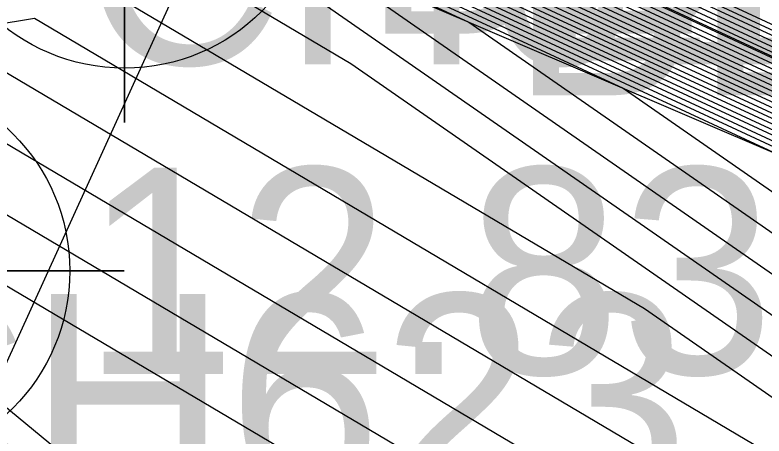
# Model space of a CAD drawing. Extents: x 2531902 to 2533249, y 715219 to 716099.
# Drawn here: x 2532864.23 to 2532873.29, y 715647.02 to 715652.11 of the extents above; entities that cross this region are included whole.
import ezdxf

# ---------------------------------------------------------------- set-up
doc = ezdxf.new("R2010")
doc.units = 0
for name, color, linetype in [('DTM Contours Major', 7, 'Continuous'), ('DTM Contours Minor', 7, 'Continuous'), ('Exist DTM Breakline Cogo Comment', 7, 'Continuous'), ('Exist DTM Breakline Underwater', 7, 'Continuous'), ('Exist DTM Breakline Underwater Cogo Point CELL', 7, 'Continuous'), ('Exist DTM Drainline Cogo Number', 7, 'Continuous'), ('Exist DTM Regular Point Underwater CELL', 7, 'Continuous'), ('Exist DTM Regular Point Underwater Cogo Elevation', 7, 'Continuous'), ('Exist DTM Regular Point Underwater Cogo Number', 7, 'Continuous'), ('Exist Hydro Stream or Body of Water', 7, 'Continuous'), ('Exist Structure Major Bridge WW Cogo Comment', 7, 'Continuous'), ('Exist Structure Major Deck Tunnel Box Culvert', 7, 'Continuous')]:
    doc.layers.add(name, color=color, linetype=linetype)

msp = doc.modelspace()

# ---------------------------------------------------------------- linework, layer by layer
at = {"layer": 'DTM Contours Major'}
for points in [[(2532855.348, 715662.0747), (2532859.5043, 715662.1836), (2532859.5137, 715662.0773), (2532859.4977, 715662.0575), (2532860.1784, 715661.4592), (2532860.1582, 715661.2633), (2532865.2307, 715655.4643), (2532865.4234, 715655.3946), (2532866.6251, 715654.9593), (2532867.8213, 715654.6364), (2532867.9619, 715654.5685), (2532870.3119, 715653.1743), (2532870.3641, 715653.1491), (2532870.7414, 715652.9668), (2532882.7923, 715647.3658)], [(2532789.6277, 715644.057), (2532793.8393, 715645.2696), (2532805.6804, 715647.6195), (2532808.6079, 715648.4437), (2532808.8281, 715648.5057), (2532821.0978, 715651.2239), (2532826.1386, 715653.1449), (2532828.6486, 715654.1014), (2532844.8666, 715656.3113), (2532846.6142, 715656.5382), (2532851.4505, 715657.1659), (2532860.6863, 715660.3852), (2532865.3013, 715655.1093), (2532866.3955, 715654.7129), (2532867.4848, 715654.4189), (2532869.6244, 715653.1495), (2532880.5916, 715648.0522), (2532883.2727, 715646.8061)], [(2532786.7831, 715639.5989), (2532788.1858, 715640.1067), (2532799.5682, 715643.384), (2532804.2041, 715644.304), (2532811.6353, 715646.3961), (2532811.7271, 715646.4219), (2532816.8446, 715647.5556), (2532829.6406, 715652.4321), (2532831.2836, 715653.0581), (2532841.8993, 715654.5047), (2532843.0432, 715654.6532), (2532855.32, 715656.2468), (2532862.0227, 715658.583), (2532865.3718, 715654.7542), (2532866.1659, 715654.4666), (2532866.9564, 715654.2532), (2532868.5092, 715653.3319), (2532876.4683, 715649.6328), (2532880.7762, 715647.6306)], [(2532935.3176, 715616.3172), (2532930.0827, 715618.0274), (2532927.6375, 715618.8723), (2532926.2537, 715619.6241), (2532908.7337, 715630.0977), (2532908.1474, 715630.4481), (2532906.8964, 715631.0438), (2532905.3404, 715631.9663), (2532903.2594, 715633.2486), (2532888.565, 715641.3132), (2532886.3941, 715643.4201), (2532885.4621, 715644.0742), (2532880.9335, 715647.2216), (2532872.345, 715651.2133), (2532867.394, 715653.5144), (2532866.4281, 715654.0874), (2532865.9364, 715654.2202), (2532865.4424, 715654.3991), (2532863.359, 715656.7809), (2532859.1896, 715655.3276), (2532846.8051, 715653.72)], [(2532855.566, 715634.305), (2532855.1579, 715634.4394), (2532837.1798, 715635.5591), (2532830.4477, 715637.3638), (2532826.6697, 715640.9272), (2532836.5144, 715650.6335), (2532837.1349, 715650.8096), (2532837.4883, 715650.9861), (2532840.3745, 715651.4638), (2532863.0592, 715654.4084), (2532864.6954, 715654.9787), (2532865.5129, 715654.044), (2532865.7068, 715653.9738), (2532865.8998, 715653.9217), (2532866.2788, 715653.6969), (2532868.2217, 715652.7938), (2532871.5921, 715651.2274), (2532884.7681, 715642.07), (2532887.2259, 715640.3451)], [(2532856.9966, 715637.752), (2532843.6335, 715642.1542), (2532838.9499, 715642.4459), (2532837.1961, 715642.9161), (2532836.2118, 715643.8444), (2532838.7765, 715646.3731), (2532845.3018, 715648.2244), (2532849.0173, 715650.0799), (2532864.8622, 715652.7028), (2532871.8489, 715648.5624), (2532884.0741, 715640.0659), (2532885.362, 715639.162), (2532893.9853, 715631.3499), (2532888.3305, 715628.8192), (2532883.327, 715629.5558)], [(2532876.0244, 715640.3103), (2532869.7178, 715645.5199), (2532862.8958, 715649.5627), (2532860.5463, 715649.1738), (2532853.4686, 715645.6392), (2532849.888, 715644.6233)]]:
    msp.add_lwpolyline(points, dxfattribs=at)
at = {"layer": 'DTM Contours Minor'}
for points in [[(2532864.4522, 715683.2715), (2532852.7705, 715663.0273), (2532860.3381, 715663.2254), (2532860.4476, 715661.9919), (2532860.2615, 715661.7627), (2532860.7968, 715661.2922), (2532860.7421, 715660.7605), (2532865.1884, 715655.6774), (2532865.7113, 715655.488), (2532866.7628, 715655.1071), (2532867.8096, 715654.8246), (2532868.191, 715654.6404), (2532870.2479, 715653.4201), (2532870.3895, 715653.3516), (2532871.4135, 715652.8568), (2532881.9704, 715647.9503)], [(2532864.5111, 715682.5515), (2532853.4514, 715663.3851), (2532860.616, 715663.5727), (2532860.7589, 715661.9635), (2532860.5162, 715661.6644), (2532861.0029, 715661.2365), (2532860.9367, 715660.5929), (2532865.1743, 715655.7484), (2532865.8073, 715655.5191), (2532866.8088, 715655.1564), (2532867.8056, 715654.8873), (2532868.2673, 715654.6643), (2532870.2265, 715653.502), (2532870.398, 715653.4191), (2532871.6376, 715652.8201), (2532881.6964, 715648.1451)], [(2532829.3591, 715656.4468), (2532845.1961, 715658.6889), (2532845.4714, 715660.8009), (2532845.6526, 715665.0102), (2532847.9255, 715670.1646), (2532852.3926, 715674.3444), (2532862.9253, 715681.5964), (2532862.1318, 715680.0723), (2532852.0897, 715662.6694), (2532860.0601, 715662.8781), (2532860.1363, 715662.0204), (2532860.0069, 715661.8609), (2532860.5907, 715661.3478), (2532860.5475, 715660.9281), (2532865.2025, 715655.6064), (2532865.6154, 715655.4568), (2532866.7169, 715655.0579), (2532867.8135, 715654.7618), (2532868.1146, 715654.6164), (2532870.2692, 715653.3381), (2532870.3811, 715653.2841), (2532871.1895, 715652.8934), (2532882.2443, 715647.7555)], [(2532826.9898, 715655.6556), (2532846.3531, 715658.397), (2532846.6897, 715660.9792), (2532846.8189, 715663.9807), (2532849.5607, 715670.1985), (2532852.8461, 715673.2726), (2532860.5923, 715678.6061), (2532858.5695, 715674.7208), (2532851.4089, 715662.3116), (2532859.7822, 715662.5309), (2532859.825, 715662.0488), (2532859.7523, 715661.9592), (2532860.3846, 715661.4035), (2532860.3529, 715661.0957), (2532865.2166, 715655.5353), (2532865.5194, 715655.4257), (2532866.671, 715655.0086), (2532867.8174, 715654.6991), (2532868.0382, 715654.5925), (2532870.2906, 715653.2562), (2532870.3726, 715653.2166), (2532870.9654, 715652.9301), (2532882.5183, 715647.5606)], [(2532855.9263, 715672.6254), (2532851.4448, 715664.0179), (2532850.0473, 715661.5959), (2532853.6344, 715661.6899), (2532854.2984, 715659.973), (2532859.6172, 715661.8269), (2532859.9723, 715661.5148), (2532859.9636, 715661.4309), (2532865.2448, 715655.3933), (2532865.3274, 715655.3634), (2532866.5792, 715654.91), (2532867.8253, 715654.5736), (2532867.8855, 715654.5446), (2532870.3333, 715653.0923), (2532870.3556, 715653.0815), (2532870.5173, 715653.0034), (2532883.0663, 715647.171)], [(2532827.0676, 715654.7273), (2532846.647, 715657.3953), (2532848.7567, 715657.6691), (2532849.1287, 715657.7174), (2532859.8845, 715661.4664), (2532865.2589, 715655.3223), (2532866.5333, 715654.8608), (2532867.8018, 715654.5183), (2532870.2935, 715653.04), (2532883.0656, 715647.1039), (2532883.3318, 715646.9802), (2532884.8537, 715646.3424), (2532885.8803, 715645.747), (2532886.5222, 715645.4187), (2532889.6021, 715644.0925), (2532889.7062, 715644.0477), (2532889.9515, 715644.1135), (2532891.4405, 715643.9665), (2532891.6864, 715643.8181), (2532896.1558, 715641.0642), (2532896.6626, 715640.7519), (2532907.0749, 715634.5784)], [(2532827.5946, 715654.5187), (2532846.0535, 715657.034), (2532848.0425, 715657.2922), (2532849.9027, 715657.5336), (2532860.1518, 715661.106), (2532865.2731, 715655.2513), (2532866.4874, 715654.8115), (2532867.6961, 715654.4852), (2532870.0705, 715653.0765), (2532882.2409, 715647.42), (2532883.572, 715646.8014), (2532884.9473, 715646.225), (2532885.8751, 715645.6869), (2532886.4551, 715645.3903), (2532889.2383, 715644.1919), (2532889.7587, 715643.9678), (2532889.9503, 715644.0191), (2532891.1133, 715643.9044), (2532891.3054, 715643.7885), (2532894.796, 715641.6376), (2532897.3301, 715640.076), (2532907.0611, 715634.3065)], [(2532828.1216, 715654.31), (2532845.4601, 715656.6726), (2532847.3283, 715656.9152), (2532850.6766, 715657.3498), (2532860.419, 715660.7456), (2532865.2872, 715655.1803), (2532866.4414, 715654.7622), (2532867.5905, 715654.452), (2532869.8475, 715653.113), (2532881.4163, 715647.7361), (2532883.8122, 715646.6226), (2532885.0409, 715646.1076), (2532885.8698, 715645.6269), (2532886.388, 715645.3619), (2532888.8745, 715644.2912), (2532889.8113, 715643.8878), (2532889.9492, 715643.9248), (2532890.786, 715643.8422), (2532890.9243, 715643.7588), (2532893.4362, 715642.211), (2532897.9977, 715639.4002), (2532907.0474, 715634.0346)], [(2532829.1756, 715653.8927), (2532844.2731, 715655.95), (2532845.9, 715656.1612), (2532852.2244, 715656.9821), (2532860.9536, 715660.0247), (2532865.3154, 715655.0382), (2532866.3496, 715654.6637), (2532867.3791, 715654.3857), (2532869.4014, 715653.186), (2532879.767, 715648.3683), (2532884.2927, 715646.2649), (2532885.2282, 715645.8729), (2532885.8593, 715645.5069), (2532886.2538, 715645.3051), (2532888.147, 715644.4899), (2532889.9164, 715643.728), (2532889.9469, 715643.7361), (2532890.1316, 715643.7179), (2532890.1621, 715643.6995), (2532890.7165, 715643.3579), (2532899.3327, 715638.0486), (2532907.0199, 715633.4908)], [(2532829.7026, 715653.6841), (2532843.6797, 715655.5887), (2532845.1858, 715655.7842), (2532852.9983, 715656.7983), (2532861.2208, 715659.6643), (2532865.3295, 715654.9672), (2532866.3037, 715654.6144), (2532867.2735, 715654.3526), (2532869.1783, 715653.2225), (2532878.9423, 715648.6845), (2532884.5329, 715646.0861), (2532885.3218, 715645.7555), (2532885.854, 715645.4468), (2532886.1867, 715645.2767), (2532887.7832, 715644.5892), (2532889.639, 715643.7901), (2532889.8752, 715643.5609), (2532890.6305, 715643.1464), (2532900.0002, 715637.3728), (2532907.0062, 715633.219)], [(2532830.2296, 715653.4754), (2532843.0862, 715655.2273), (2532844.4716, 715655.4072), (2532853.7722, 715656.6144), (2532861.4881, 715659.3039), (2532865.3436, 715654.8962), (2532866.2578, 715654.5651), (2532867.1678, 715654.3194), (2532868.9553, 715653.259), (2532878.1176, 715649.0006), (2532884.7731, 715645.9073), (2532885.4154, 715645.6381), (2532885.8487, 715645.3868), (2532886.1196, 715645.2483), (2532887.4195, 715644.6885), (2532888.9304, 715644.038), (2532889.7114, 715643.2799), (2532892.2091, 715641.9091), (2532900.6677, 715636.697)], [(2532842.4928, 715654.866), (2532843.7574, 715655.0302), (2532854.5461, 715656.4306), (2532861.7554, 715658.9434), (2532865.3577, 715654.8252), (2532866.2119, 715654.5158), (2532867.0621, 715654.2863), (2532868.7323, 715653.2955), (2532877.293, 715649.3167), (2532885.0133, 715645.7285), (2532885.509, 715645.5207), (2532885.8434, 715645.3268), (2532886.0525, 715645.2199), (2532887.0557, 715644.7879), (2532888.2218, 715644.2858), (2532889.5476, 715642.999), (2532893.7878, 715640.6719), (2532901.3353, 715636.0212)], [(2532842.329, 715654.2762), (2532856.094, 715656.0629), (2532862.2899, 715658.2226), (2532865.3859, 715654.6832), (2532866.12, 715654.4173), (2532866.8508, 715654.22), (2532868.2862, 715653.3684), (2532875.6437, 715649.9489), (2532885.4937, 715645.3708), (2532885.6963, 715645.286), (2532885.8329, 715645.2067), (2532885.9183, 715645.163), (2532886.3281, 715644.9866), (2532886.8046, 715644.7814), (2532889.2201, 715642.4371), (2532896.945, 715638.1975), (2532902.6703, 715634.6696)], [(2532841.6148, 715653.8992), (2532856.8679, 715655.8791), (2532862.5572, 715657.8621), (2532865.4, 715654.6122), (2532866.0741, 715654.368), (2532866.7451, 715654.1869), (2532868.0631, 715653.4049), (2532874.819, 715650.265), (2532885.734, 715645.192), (2532885.7899, 715645.1686), (2532885.8276, 715645.1467), (2532885.8512, 715645.1346), (2532885.9644, 715645.0859), (2532886.0959, 715645.0293), (2532889.0563, 715642.1561), (2532898.5236, 715636.9603), (2532903.3378, 715633.9938)], [(2532900.1022, 715635.723), (2532888.8925, 715641.8751), (2532885.9599, 715644.7214), (2532885.7397, 715644.8759), (2532884.6701, 715645.6193), (2532873.9944, 715650.5811), (2532867.8401, 715653.4414), (2532866.6394, 715654.1537), (2532866.0282, 715654.3187), (2532865.4142, 715654.5411), (2532862.8245, 715657.5017), (2532857.6418, 715655.6952), (2532840.9006, 715653.5222), (2532840.1189, 715653.4207), (2532832.8646, 715652.4322), (2532831.7418, 715652.0044), (2532814.2926, 715645.3547), (2532813.4666, 715645.1717), (2532813.4517, 715645.1675), (2532803.3183, 715642.3147), (2532803.0056, 715642.2526), (2532802.2378, 715642.0316), (2532782.0867, 715634.737)], [(2532901.6808, 715634.4858), (2532888.7287, 715641.5942), (2532886.177, 715644.0708), (2532885.6009, 715644.475), (2532882.8018, 715646.4205), (2532873.1697, 715650.8972), (2532867.617, 715653.4779), (2532866.5338, 715654.1206), (2532865.9823, 715654.2695), (2532865.4283, 715654.4701), (2532863.0917, 715657.1413), (2532858.4157, 715655.5114), (2532840.1864, 715653.1452), (2532839.5255, 715653.0594), (2532833.3916, 715652.2236), (2532832.4422, 715651.8618), (2532815.4117, 715645.3716), (2532814.8004, 715642.7346), (2532809.5683, 715640.2335), (2532811.2221, 715636.8574)], [(2532904.8381, 715632.0114), (2532888.4012, 715641.0323), (2532886.6112, 715642.7695), (2532885.3233, 715643.6734), (2532879.0652, 715648.0228), (2532871.5204, 715651.5294), (2532867.171, 715653.5509), (2532866.3224, 715654.0543), (2532865.8904, 715654.1709), (2532865.4565, 715654.3281), (2532863.6263, 715656.4204), (2532859.9635, 715655.1437), (2532838.7581, 715652.3912), (2532838.3386, 715652.3367), (2532834.4455, 715651.8063), (2532833.8431, 715651.5766), (2532823.0343, 715647.4576), (2532821.5554, 715641.0775), (2532819.036, 715638.5935), (2532825.049, 715632.9221)], [(2532906.4167, 715630.7742), (2532888.2374, 715640.7513), (2532886.8283, 715642.1189), (2532885.1845, 715643.2725), (2532877.1969, 715648.8239), (2532870.6957, 715651.8455), (2532866.9479, 715653.5874), (2532866.2168, 715654.0212), (2532865.8445, 715654.1217), (2532865.4706, 715654.2571), (2532863.8935, 715656.06), (2532860.7374, 715654.9599), (2532838.0439, 715652.0142), (2532837.7451, 715651.9754), (2532834.9725, 715651.5976), (2532834.5435, 715651.4341), (2532826.8456, 715648.5005), (2532825.7924, 715643.9567), (2532820.9444, 715639.1769), (2532826.3987, 715634.0325)], [(2532902.833, 715632.3701), (2532888.0736, 715640.4704), (2532887.0454, 715641.4683), (2532885.0457, 715642.8717), (2532875.3287, 715649.6251), (2532869.8711, 715652.1616), (2532866.7249, 715653.6239), (2532866.1111, 715653.988), (2532865.7986, 715654.0724), (2532865.4847, 715654.1861), (2532864.1608, 715655.6996), (2532861.5113, 715654.7761), (2532837.3297, 715651.6372), (2532837.1517, 715651.6141), (2532835.4995, 715651.389), (2532835.2439, 715651.2915), (2532830.6568, 715649.5435), (2532830.0293, 715646.8359), (2532822.8529, 715639.7603), (2532827.7484, 715635.1429)], [(2532884.9069, 715642.4709), (2532873.4604, 715650.4262), (2532869.0464, 715652.4777), (2532866.5018, 715653.6604), (2532866.0054, 715653.9549), (2532865.7527, 715654.0231), (2532865.4988, 715654.1151), (2532864.4281, 715655.3391), (2532862.2852, 715654.5922), (2532836.6155, 715651.2602), (2532836.5582, 715651.2527), (2532836.0265, 715651.1803), (2532835.9443, 715651.1489), (2532834.4681, 715650.5864), (2532834.2662, 715649.7151), (2532824.7613, 715640.3438), (2532829.098, 715636.2534)], [(2532852.853, 715635.9824), (2532837.5338, 715636.9365), (2532831.7974, 715638.4743), (2532828.5781, 715641.5106), (2532836.9668, 715649.7814), (2532838.7683, 715650.2926), (2532839.7941, 715650.8048), (2532848.1726, 715652.1918), (2532863.8331, 715654.2246), (2532864.9626, 715654.6183), (2532865.527, 715653.973), (2532865.6609, 715653.9246), (2532865.7941, 715653.8886), (2532866.0558, 715653.7333), (2532867.3971, 715653.1099), (2532869.7238, 715652.0285), (2532884.6293, 715641.6692), (2532887.4729, 715639.6735), (2532893.8197, 715633.9238)], [(2532856.1382, 715635.6838), (2532850.5481, 715637.5253), (2532837.8878, 715638.3138), (2532833.147, 715639.5847), (2532830.4865, 715642.0941), (2532837.4192, 715648.9293), (2532840.4017, 715649.7755), (2532842.0999, 715650.6236), (2532855.9707, 715652.9197), (2532864.607, 715654.0407), (2532865.2299, 715654.2578), (2532865.5412, 715653.902), (2532865.615, 715653.8753), (2532865.6884, 715653.8554), (2532865.8327, 715653.7698), (2532866.5724, 715653.426), (2532867.8556, 715652.8297), (2532884.4905, 715641.2684), (2532886.9452, 715639.5456), (2532903.3807, 715624.6564), (2532902.6218, 715624.3168), (2532878.4062, 715627.8818), (2532862.8026, 715633.42), (2532856.1382, 715635.6838)], [(2532856.4243, 715636.3732), (2532848.2433, 715639.0683), (2532838.2418, 715639.6912), (2532834.4967, 715640.6952), (2532832.395, 715642.6775), (2532837.8717, 715648.0772), (2532842.035, 715649.2585), (2532844.4057, 715650.4424), (2532863.7688, 715653.6476), (2532865.3809, 715653.8569), (2532865.4972, 715653.8974), (2532865.5553, 715653.831), (2532865.569, 715653.826), (2532865.5828, 715653.8223), (2532865.6097, 715653.8063), (2532865.7478, 715653.7422), (2532865.9873, 715653.6308), (2532884.3517, 715640.8675), (2532886.4175, 715639.4177), (2532900.2489, 715626.8876), (2532897.8581, 715625.8176), (2532878.592, 715628.6539), (2532866.1777, 715633.0602), (2532856.4243, 715636.3732)], [(2532856.7104, 715637.0626), (2532845.9384, 715640.6112), (2532838.5959, 715641.0685), (2532835.8464, 715641.8056), (2532834.3034, 715643.2609), (2532838.3241, 715647.2252), (2532843.6684, 715648.7415), (2532846.7115, 715650.2611), (2532865.2555, 715653.3308), (2532868.296, 715651.5289), (2532884.2129, 715640.4667), (2532885.8897, 715639.2898), (2532897.1171, 715629.1188), (2532893.0943, 715627.3184), (2532878.7778, 715629.4261), (2532869.5527, 715632.7003), (2532856.7104, 715637.0626)], [(2532857.2827, 715638.4414), (2532841.3287, 715643.6971), (2532839.3039, 715643.8232), (2532838.5457, 715644.0265), (2532838.1202, 715644.4278), (2532839.229, 715645.521), (2532846.9351, 715647.7074), (2532851.3231, 715649.8987), (2532864.4689, 715652.0748), (2532875.4018, 715645.5958), (2532883.9353, 715639.665), (2532884.8343, 715639.0341), (2532890.8535, 715633.5811), (2532883.5668, 715630.32), (2532879.1493, 715630.9704), (2532876.3029, 715631.9807), (2532857.2827, 715638.4414)], [(2532879.001, 715631.8508), (2532879.6408, 715632.1958), (2532887.7217, 715635.8123), (2532884.3065, 715638.9062), (2532883.7964, 715639.2642), (2532878.9548, 715642.6292), (2532864.0757, 715651.4468), (2532853.6289, 715649.7175), (2532848.5685, 715647.1904), (2532840.2597, 715644.8329), (2532857.5688, 715639.1308), (2532879.001, 715631.8508)], [(2532876.0789, 715633.6299), (2532882.6706, 715637.1845), (2532884.59, 715638.0435), (2532883.7788, 715638.7783), (2532883.6576, 715638.8634), (2532882.5077, 715639.6626), (2532863.6824, 715650.8187), (2532855.9347, 715649.5362), (2532850.2019, 715646.6733), (2532843.1368, 715644.6688), (2532857.8549, 715639.8202), (2532876.0789, 715633.6299)], [(2532880.5195, 715639.3794), (2532877.948, 715641.5037), (2532863.2891, 715650.1907), (2532858.2405, 715649.355), (2532851.8352, 715646.1563), (2532846.0139, 715644.5046), (2532858.141, 715640.5096), (2532873.1569, 715635.409), (2532880.5195, 715639.3794)], [(2532862.4119, 715648.7727), (2532855.102, 715645.1222), (2532851.7681, 715644.1763), (2532858.7133, 715641.8884), (2532867.3128, 715638.9673), (2532871.5293, 715641.2411), (2532862.4119, 715648.7727)]]:
    msp.add_lwpolyline(points, dxfattribs=at)
at = {"layer": 'Exist DTM Breakline Underwater'}
msp.add_lwpolyline([(2532646.7482, 715755.1818), (2532668.6763, 715717.1473), (2532677.2406, 715702.5672), (2532689.842, 715666.5819), (2532701.7228, 715652.9237), (2532713.1344, 715647.1545), (2532737.5903, 715643.2526), (2532756.1758, 715636.4567), (2532783.4058, 715639.4519), (2532803.2542, 715642.1708), (2532813.8014, 715644.931), (2532836.2766, 715651.0813), (2532865.5585, 715653.8147), (2532885.8256, 715645.1238), (2532889.9462, 715643.6827), (2532906.865, 715630.4228), (2532927.3396, 715618.2281), (2532957.9646, 715607.7292), (2532978.5658, 715598.5711), (2533001.091, 715586.5679), (2533028.1903, 715572.8211)], dxfattribs=at)
at = {"layer": 'Exist DTM Breakline Underwater Cogo Point CELL'}
msp.add_lwpolyline([(2532865.5585, 715656.8147), (2532865.5585, 715650.8147), (2532865.5585, 715653.8147), (2532868.5585, 715653.8147), (2532862.5585, 715653.8147)], dxfattribs=at)
msp.add_circle((2532865.5585, 715653.8147), 2.344, dxfattribs=at)
at = {"layer": 'Exist DTM Regular Point Underwater CELL'}
msp.add_lwpolyline([(2532862.5535, 715652.016), (2532862.5535, 715646.016), (2532862.5535, 715649.016), (2532865.5535, 715649.016), (2532859.5535, 715649.016)], dxfattribs=at)
msp.add_circle((2532862.5535, 715649.016), 2.344, dxfattribs=at)
at = {"layer": 'Exist Hydro Stream or Body of Water'}
msp.add_lwpolyline([(2532790.1155, 715646.4953), (2532806.64, 715649.7746), (2532806.9437, 715649.8601), (2532823.8623, 715653.6082), (2532826.9358, 715654.7795), (2532846.7953, 715657.4856), (2532848.9353, 715657.7634), (2532859.8177, 715661.5565), (2532865.2554, 715655.3401), (2532866.5447, 715654.8731), (2532867.8282, 715654.5266), (2532870.3493, 715653.0309), (2532883.2718, 715647.0249), (2532884.8303, 715646.3718), (2532885.8817, 715645.762), (2532886.5389, 715645.4258), (2532889.693, 715644.0677), (2532889.9518, 715644.137), (2532891.5223, 715643.9821), (2532891.7817, 715643.8256), (2532896.4957, 715640.9208), (2532907.0783, 715634.6464)], dxfattribs=at)
at = {"layer": 'Exist Structure Major Deck Tunnel Box Culvert'}
msp.add_lwpolyline([(2532885.805, 715647.4942), (2532867.8116, 715655.9986), (2532853.1015, 715623.6818), (2532870.9792, 715615.3803), (2532885.805, 715647.4942)], dxfattribs=at)

# ---------------------------------------------------------------- texts
at = {"layer": 'Exist DTM Breakline Cogo Comment'}
msp.add_text('EL*4005A', height=2.5, dxfattribs=at).set_placement((2532870.4294, 715651.5616))
at = {"layer": 'Exist DTM Drainline Cogo Number'}
msp.add_text('CH623', height=2.5, dxfattribs=at).set_placement((2532861.9802, 715646.2363))
at = {"layer": 'Exist DTM Regular Point Underwater Cogo Elevation'}
msp.add_text('12.83', height=2.5, dxfattribs=at).set_placement((2532865.0535, 715647.766))
at = {"layer": 'Exist DTM Regular Point Underwater Cogo Number'}
msp.add_text('CH622', height=2.5, dxfattribs=at).set_placement((2532865.0535, 715651.516))
at = {"layer": 'Exist Structure Major Bridge WW Cogo Comment'}
for p in [(2532868.4405, 715651.8881), (2532870.2271, 715651.1419)]:
    msp.add_text('BL*3119', height=2.5, dxfattribs=at).set_placement(p)

doc.saveas('drawing.dxf')
